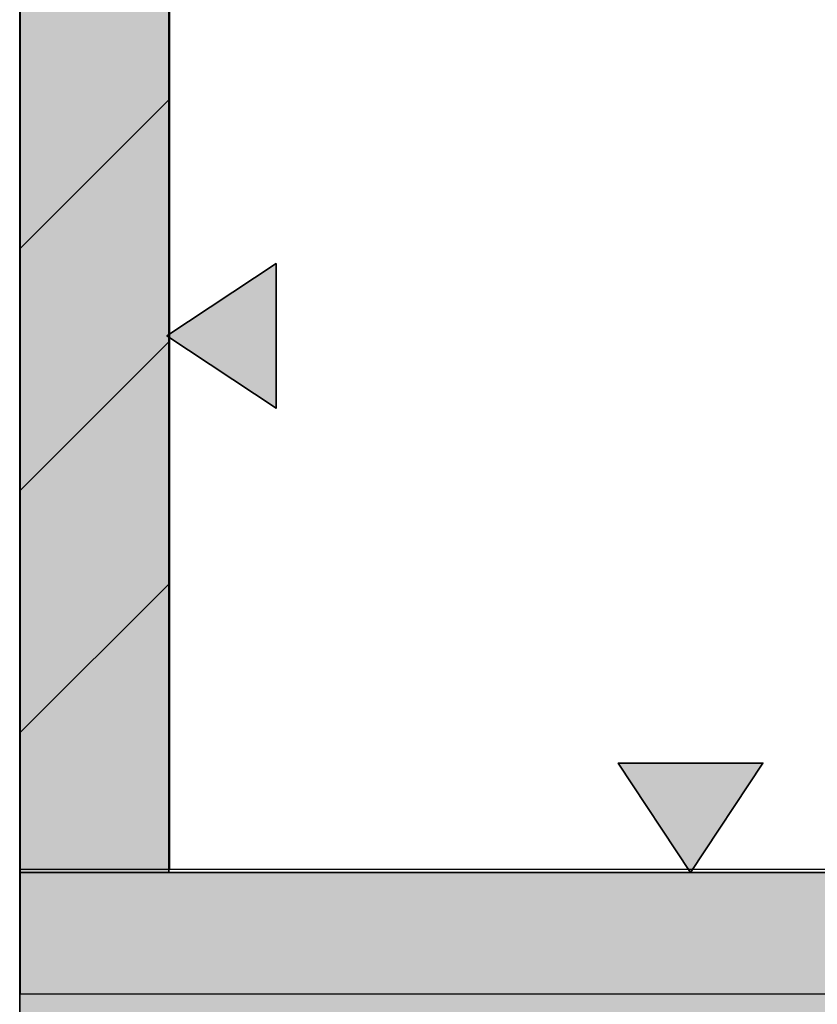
# Model space of a CAD drawing. Header units: millimetres. Extents: x -526411 to -400573, y 47353 to 130199.
# Tile 389 of 543: x -474863 to -473580, y 109935 to 111517. Entities that reach past the tile are written whole.
import ezdxf

# ---------------------------------------------------------------- set-up
doc = ezdxf.new("R2010")
doc.units = ezdxf.units.MM
for name, color, linetype, lineweight in [('01_ALGEMEEN', 7, 'Continuous', 18), ('65_BRANDWEERSYMBOLEN', 7, 'Continuous', 18), ('m-pg-03_AI_dwg', 8, 'Continuous', 18)]:
    doc.layers.add(name, color=color, linetype=linetype, lineweight=lineweight)

# ---------------------------------------------------------------- blocks, each defined once
blk = doc.blocks.new('m-pg-03_AI_dwg_block 546-639514-3e Verdieping - Percelen telling LI')
at = {"layer": '01_ALGEMEEN', "color": 253, "lineweight": 25}
blk.add_line((-406.867, 1102.077), (-239.667, 1102.077), dxfattribs=at)
blk = doc.blocks.new('m-pg-03_AI_dwg_block 547-639515-3e Verdieping - Percelen telling LI')
at = {"layer": '01_ALGEMEEN', "color": 253, "lineweight": 25}
for p, q in [((-406.867, 1111.089), (-396.104, 1111.089)), ((-396.104, 1111.089), (-358.485, 1111.089)), ((-358.485, 1111.089), (-358.188, 1111.089)), ((-358.188, 1111.089), (-317.957, 1111.089))]:
    blk.add_line(p, q, dxfattribs=at)
blk = doc.blocks.new('m-pg-03_AI_dwg_block 553-639521-3e Verdieping - Percelen telling LI')
at = {"layer": '01_ALGEMEEN', "color": 253, "lineweight": 25}
for p, q in [((-396.059, 1190.09), (-396.059, 1149.83)), ((-396.059, 1149.83), (-396.059, 1149.562)), ((-396.059, 1149.562), (-396.059, 1111.089))]:
    blk.add_line(p, q, dxfattribs=at)
blk = doc.blocks.new('m-pg-03_AI_dwg_block 554-639522-3e Verdieping - Percelen telling LI')
at = {"layer": '01_ALGEMEEN', "color": 253, "lineweight": 25}
blk.add_line((-406.867, 1333.766), (-406.867, 1111.089), dxfattribs=at)
blk = doc.blocks.new('m-pg-03_AI_dwg_block 838-639806-3e Verdieping - Percelen telling LI')
at = {"layer": '01_ALGEMEEN', "color": 253, "lineweight": 25}
for p, q in [((-406.867, 1111.089), (-406.867, 1110.865)), ((-406.867, 1110.862), (-406.867, 1102.077))]:
    blk.add_line(p, q, dxfattribs=at)
blk = doc.blocks.new('m-pg-03_AI_dwg_block 872-639840-3e Verdieping - Percelen telling LI')
at = {"layer": '01_ALGEMEEN', "color": 253, "lineweight": 25}
blk.add_line((-406.867, 1156.014), (-396.104, 1166.782), dxfattribs=at)
blk = doc.blocks.new('m-pg-03_AI_dwg_block 873-639841-3e Verdieping - Percelen telling LI')
at = {"layer": '01_ALGEMEEN', "color": 253, "lineweight": 25}
blk.add_line((-406.867, 1138.499), (-396.104, 1149.263), dxfattribs=at)
blk = doc.blocks.new('m-pg-03_AI_dwg_block 874-639842-3e Verdieping - Percelen telling LI')
at = {"layer": '01_ALGEMEEN', "color": 253, "lineweight": 25}
blk.add_line((-406.867, 1120.984), (-396.104, 1131.732), dxfattribs=at)
blk = doc.blocks.new('m-pg-03_AI_dwg_block 1327-640295-3e Verdieping - Percelen telling LI')
at = {"layer": '01_ALGEMEEN', "color": 53, "lineweight": 35}
for p, q in [((-406.912, 1110.865), (-406.912, 1333.766)), ((-396.104, 1190.12), (-396.104, 1149.8)), ((-396.104, 1149.8), (-396.104, 1149.591)), ((-396.104, 1149.591), (-396.104, 1110.865)), ((-396.104, 1110.865), (-406.912, 1110.865))]:
    blk.add_line(p, q, dxfattribs=at)
blk = doc.blocks.new('m-pg-03_AI_dwg_block 1328-640296-3e Verdieping - Percelen telling LI')
at = {"layer": '01_ALGEMEEN'}
blk.add_hatch(color=10, dxfattribs=at).paths.add_polyline_path([(-406.906, 1110.865), (-396.104, 1110.865), (-396.104, 1333.768), (-406.912, 1333.766), (-406.912, 1110.865)], flags=0)
at = {"layer": '01_ALGEMEEN', "color": 133}
for p, q in [((-406.912, 1110.865), (-406.912, 1333.766)), ((-396.104, 1190.12), (-396.104, 1149.8)), ((-396.104, 1149.8), (-396.104, 1149.591)), ((-396.104, 1149.591), (-396.104, 1110.865)), ((-396.104, 1110.865), (-406.912, 1110.865))]:
    blk.add_line(p, q, dxfattribs=at)
blk = doc.blocks.new('m-pg-03_AI_dwg_block 1329-640297-3e Verdieping - Percelen telling LI')
at = {"layer": '01_ALGEMEEN', "color": 133}
blk.add_line((-406.912, 1110.865), (-406.912, 1333.766), dxfattribs=at)
blk = doc.blocks.new('m-pg-03_AI_dwg_block 1330-640298-3e Verdieping - Percelen telling LI')
at = {"layer": '01_ALGEMEEN', "color": 133}
for p, q in [((-396.104, 1190.12), (-396.104, 1149.8)), ((-396.104, 1149.8), (-396.104, 1149.591)), ((-396.104, 1149.591), (-396.104, 1110.865))]:
    blk.add_line(p, q, dxfattribs=at)
blk = doc.blocks.new('m-pg-03_AI_dwg_block 1331-640299-3e Verdieping - Percelen telling LI')
at = {"layer": '01_ALGEMEEN', "color": 133}
blk.add_line((-396.104, 1110.865), (-406.912, 1110.865), dxfattribs=at)
blk = doc.blocks.new('m-pg-03_AI_dwg_block 1333-640301-3e Verdieping - Percelen telling LI')
at = {"layer": '01_ALGEMEEN', "color": 53, "lineweight": 35}
for p, q in [((-406.912, 1100.057), (-406.912, 1110.865)), ((-406.912, 1110.865), (-239.666, 1110.865))]:
    blk.add_line(p, q, dxfattribs=at)
blk = doc.blocks.new('m-pg-03_AI_dwg_block 1334-640302-3e Verdieping - Percelen telling LI')
at = {"layer": '01_ALGEMEEN'}
blk.add_hatch(color=10, dxfattribs=at).paths.add_polyline_path([(-239.667, 1100.056), (-239.666, 1110.865), (-406.912, 1110.865), (-406.912, 1100.057), (-346.75, 1100.057)], flags=0)
at = {"layer": '01_ALGEMEEN', "color": 133, "flags": 128}
blk.add_lwpolyline([(-239.666, 1110.863), (-239.666, 1100.056), (-406.912, 1100.056), (-406.912, 1110.865), (-239.666, 1110.865)], dxfattribs=at)
blk = doc.blocks.new('m-pg-03_AI_dwg_block 1336-640304-3e Verdieping - Percelen telling LI')
at = {"layer": '01_ALGEMEEN', "color": 133}
blk.add_line((-406.912, 1110.865), (-239.666, 1110.865), dxfattribs=at)
blk = doc.blocks.new('m-pg-03_AI_dwg_block 1338-640306-3e Verdieping - Percelen telling LI')
at = {"layer": '01_ALGEMEEN', "color": 133}
blk.add_line((-406.912, 1100.057), (-406.912, 1110.865), dxfattribs=at)
blk = doc.blocks.new('m-pg-03_AI_dwg_block 2-641149-3e Verdieping - Percelen telling LI')
for name in ['m-pg-03_AI_dwg_block 1327-640295-3e Verdieping - Percelen telling LI', 'm-pg-03_AI_dwg_block 1328-640296-3e Verdieping - Percelen telling LI', 'm-pg-03_AI_dwg_block 1329-640297-3e Verdieping - Percelen telling LI', 'm-pg-03_AI_dwg_block 554-639522-3e Verdieping - Percelen telling LI', 'm-pg-03_AI_dwg_block 1330-640298-3e Verdieping - Percelen telling LI', 'm-pg-03_AI_dwg_block 553-639521-3e Verdieping - Percelen telling LI', 'm-pg-03_AI_dwg_block 872-639840-3e Verdieping - Percelen telling LI', 'm-pg-03_AI_dwg_block 873-639841-3e Verdieping - Percelen telling LI', 'm-pg-03_AI_dwg_block 874-639842-3e Verdieping - Percelen telling LI', 'm-pg-03_AI_dwg_block 547-639515-3e Verdieping - Percelen telling LI', 'm-pg-03_AI_dwg_block 838-639806-3e Verdieping - Percelen telling LI', 'm-pg-03_AI_dwg_block 1331-640299-3e Verdieping - Percelen telling LI', 'm-pg-03_AI_dwg_block 1333-640301-3e Verdieping - Percelen telling LI', 'm-pg-03_AI_dwg_block 1334-640302-3e Verdieping - Percelen telling LI', 'm-pg-03_AI_dwg_block 1336-640304-3e Verdieping - Percelen telling LI', 'm-pg-03_AI_dwg_block 1338-640306-3e Verdieping - Percelen telling LI', 'm-pg-03_AI_dwg_block 546-639514-3e Verdieping - Percelen telling LI']:
    blk.add_blockref(name, (0, 0))
blk = doc.blocks.new('m-pg-03_AI_dwg_block 7929-646897-3e Verdieping - Percelen telling LI')
at = {"layer": '65_BRANDWEERSYMBOLEN', "color": 53, "lineweight": 35, "flags": 128}
blk.add_lwpolyline([(-396.262, 1149.696), (-388.346, 1144.461), (-388.346, 1154.933)], close=True, dxfattribs=at)
blk = doc.blocks.new('m-pg-03_AI_dwg_block 7930-646898-3e Verdieping - Percelen telling LI')
at = {"layer": '65_BRANDWEERSYMBOLEN'}
blk.add_hatch(color=10, dxfattribs=at).paths.add_polyline_path([(-388.346, 1144.461), (-388.346, 1154.933), (-396.262, 1149.696)], flags=0)
at = {"layer": '65_BRANDWEERSYMBOLEN', "color": 133, "flags": 128}
blk.add_lwpolyline([(-396.262, 1149.696), (-388.346, 1144.461), (-388.346, 1154.933)], close=True, dxfattribs=at)
blk = doc.blocks.new('m-pg-03_AI_dwg_block 7928-646899-3e Verdieping - Percelen telling LI')
for name in ['m-pg-03_AI_dwg_block 7929-646897-3e Verdieping - Percelen telling LI', 'm-pg-03_AI_dwg_block 7930-646898-3e Verdieping - Percelen telling LI']:
    blk.add_blockref(name, (0, 0))
blk = doc.blocks.new('m-pg-03_AI_dwg_block 7995-646963-3e Verdieping - Percelen telling LI')
at = {"layer": '65_BRANDWEERSYMBOLEN', "color": 53, "lineweight": 35, "flags": 128}
blk.add_lwpolyline([(-358.337, 1110.864), (-363.572, 1118.78), (-353.099, 1118.78)], close=True, dxfattribs=at)
blk = doc.blocks.new('m-pg-03_AI_dwg_block 7996-646964-3e Verdieping - Percelen telling LI')
at = {"layer": '65_BRANDWEERSYMBOLEN'}
blk.add_hatch(color=10, dxfattribs=at).paths.add_polyline_path([(-358.337, 1110.864), (-353.099, 1118.78), (-363.572, 1118.78), (-362.574, 1117.272)], flags=0)
at = {"layer": '65_BRANDWEERSYMBOLEN', "color": 133, "flags": 128}
blk.add_lwpolyline([(-358.337, 1110.864), (-363.572, 1118.78), (-353.099, 1118.78)], close=True, dxfattribs=at)
blk = doc.blocks.new('m-pg-03_AI_dwg_block 7994-646965-3e Verdieping - Percelen telling LI')
for name in ['m-pg-03_AI_dwg_block 7995-646963-3e Verdieping - Percelen telling LI', 'm-pg-03_AI_dwg_block 7996-646964-3e Verdieping - Percelen telling LI']:
    blk.add_blockref(name, (0, 0))
blk = doc.blocks.new('m-pg-03_AI_dwg-638970-3e Verdieping - Percelen telling LI')
for name in ['m-pg-03_AI_dwg_block 2-641149-3e Verdieping - Percelen telling LI', 'm-pg-03_AI_dwg_block 7928-646899-3e Verdieping - Percelen telling LI', 'm-pg-03_AI_dwg_block 7994-646965-3e Verdieping - Percelen telling LI']:
    blk.add_blockref(name, (0, 0))

msp = doc.modelspace()

# ---------------------------------------------------------------- block references
at = {"layer": 'm-pg-03_AI_dwg', "color": 133, "xscale": 22.2068924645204, "yscale": 22.2068924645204, "zscale": 22.2068924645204}
msp.add_blockref('m-pg-03_AI_dwg-638970-3e Verdieping - Percelen telling LI', (-465826.5, 85478), dxfattribs=at)

doc.saveas('drawing.dxf')
